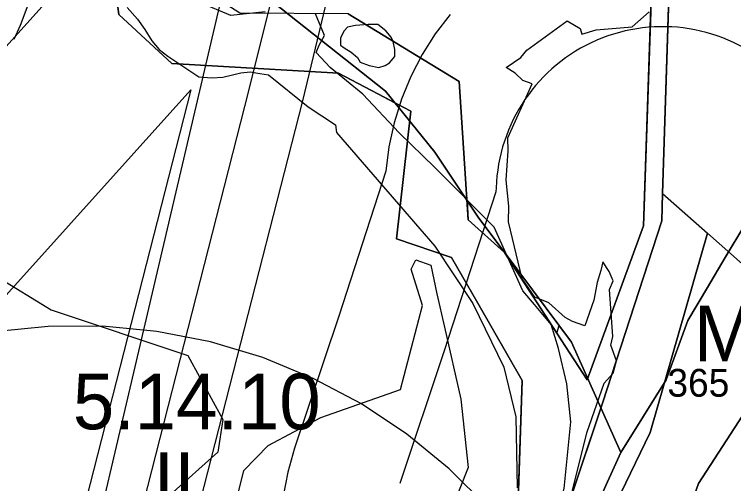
# Model space of a CAD drawing. Extents: x -690419 to -685080, y -987825 to -981190.
# Drawn here: x -686831.2 to -686701.7, y -987119.9 to -987035.5 of the extents above; entities that cross this region are included whole.
import ezdxf

# ---------------------------------------------------------------- set-up
doc = ezdxf.new("R2010")
doc.units = 0
for name, color, linetype in [('BP VTL plynovodu a RS (S)', 7, 'Continuous'), ('BPEJ (S) - hranice', 7, 'Continuous'), ('BPEJ (S) - kód', 7, 'Continuous'), ('BPEJ I-II ochrana', 7, 'Continuous'), ('Elektro VN 35 nadzemní (S)', 7, 'Continuous'), ('Elektro VVN 220 nadzemni (S)', 7, 'Continuous'), ('Elektro VVN 400 nadzemni (S)', 7, 'Continuous'), ('Katastrální území (S) - hranice', 7, 'Continuous'), ('Lesy hospodářské', 7, 'Continuous'), ('OP elektro VN (S)', 7, 'Continuous'), ('OP lesa 30 m (S)', 7, 'Continuous'), ('OP lesa 50 m (S)', 7, 'Continuous'), ('OP silnic (S)', 7, 'Continuous'), ('Plochy přírodní všeobecné NU (S)', 7, 'Continuous'), ('Plochy smíšené nezastavěného území všeobecné MU (S)', 7, 'Continuous'), ('Plochy vodní a vodnich toku WT (S)', 7, 'Continuous'), ('Plochy zemědělské všeobecné AU (S)', 7, 'Continuous'), ('Regulacni bloky_ID', 7, 'Continuous'), ('Regulační bloky STABILIZOVANÉ (S)', 7, 'Continuous'), ('Regulační bloky STABILIZOVANÉ (S) TIS', 7, 'Continuous'), ('Regulační kódy STABILIZOVANÉ (S)', 7, 'Continuous'), ('USES LBC (S)', 7, 'Continuous'), ('USES_ŠRAFY (S)', 7, 'Continuous'), ('Záplavové území aktivní zóna (S)', 7, 'Continuous'), ('Záplavové území Q100 (S)', 7, 'Continuous')]:
    doc.layers.add(name, color=color, linetype=linetype)

msp = doc.modelspace()

# ---------------------------------------------------------------- linework, layer by layer
at = {"layer": 'BP VTL plynovodu a RS (S)'}
msp.add_lwpolyline([(-686738.12, -987134.06), (-686739.7, -987131.72), (-686745.96, -987124.14), (-686752.93, -987117.21), (-686760.54, -987111), (-686768.73, -987105.57), (-686777.41, -987100.96), (-686786.5, -987097.23), (-686795.91, -987094.41), (-686805.55, -987092.52), (-686810.44, -987092.05), (-686815.33, -987091.59), (-686825.16, -987091.61), (-686834.93, -987092.61)], dxfattribs=at)
at = {"layer": 'BPEJ (S) - hranice'}
for points in [[(-686657.17, -987032.45), (-686664.47, -987036.18), (-686673.11, -987040.61), (-686680.96, -987048.24), (-686686.23, -987053.36), (-686689.47, -987057.78), (-686694.02, -987064), (-686699.69, -987073.36), (-686703.24, -987079.23), (-686706.44, -987084.63), (-686709.97, -987090.58), (-686713.87, -987101.21), (-686722.02, -987114.32), (-686730.88, -987094.47), (-686740.23, -987081.98), (-686747.72, -987071.97), (-686750.74, -987067.44), (-686755.51, -987060.27), (-686764.37, -987049.29), (-686784.57, -987033.34)], [(-686784.57, -987033.34), (-686764.37, -987049.29), (-686755.51, -987060.27), (-686750.74, -987067.44), (-686747.72, -987071.97), (-686740.23, -987081.98), (-686730.88, -987094.47), (-686722.02, -987114.32), (-686727.69, -987126.72), (-686727.82, -987132.28), (-686733.36, -987129.42), (-686736.98, -987127.84), (-686737.67, -987131.63), (-686738.31, -987131.47), (-686739.67, -987131.12), (-686741.82, -987139.06), (-686742.09, -987140.06), (-686743.85, -987146.43), (-686762.9, -987155.38), (-686760.04, -987177.96)], [(-686700.05, -987123.53), (-686707.85, -987137), (-686714.23, -987143.03), (-686722.38, -987145.15), (-686727.78, -987142.45), (-686727.32, -987132.54), (-686727.82, -987132.28), (-686727.69, -987126.72), (-686722.02, -987114.32), (-686713.87, -987101.21), (-686709.97, -987090.58), (-686706.44, -987084.63), (-686703.24, -987079.23), (-686699.69, -987073.36)]]:
    msp.add_lwpolyline(points, dxfattribs=at)
at = {"layer": 'BPEJ I-II ochrana'}
for p, q in [((-686802.9, -987044.34), (-686812.43, -987035.47)), ((-686772.88, -987046.04), (-686802.9, -987044.34)), ((-686762.65, -987051.42), (-686772.88, -987046.04)), ((-686760.02, -987054.68), (-686762.65, -987051.42)), ((-686762.4, -987075.87), (-686760.02, -987054.68)), ((-686749.72, -987068.97), (-686749.49, -987072.45)), ((-686749.49, -987072.45), (-686742.98, -987078.33)), ((-686752.49, -987079.19), (-686762.4, -987075.87)), ((-686742.98, -987078.33), (-686733.52, -987092.86)), ((-686747.77, -987087.42), (-686752.49, -987079.19)), ((-686739.79, -987101.35), (-686747.77, -987087.42)), ((-686733.52, -987092.86), (-686733.15, -987091.44)), ((-686740.61, -987126.26), (-686739.79, -987101.35))]:
    msp.add_line(p, q, dxfattribs=at)
msp.add_lwpolyline([(-686733.15, -987091.44), (-686740.23, -987081.98), (-686747.72, -987071.97), (-686749.72, -987068.97)], dxfattribs=at)
at = {"layer": 'Elektro VN 35 nadzemní (S)'}
for points in [[(-686625.76, -986312.29), (-686630.41, -986362.96), (-686639.1, -986458.2), (-686656.15, -986524.8), (-686674.84, -986598.35), (-686694.99, -986677.84), (-686713.19, -986751.11), (-686736.74, -986842.05), (-686762.34, -986942.31), (-686789.09, -987049.22)], [(-686789.09, -987049.22), (-686815.24, -987151.67), (-686842.06, -987257.67)]]:
    msp.add_lwpolyline(points, dxfattribs=at)
at = {"layer": 'Elektro VVN 220 nadzemni (S)'}
msp.add_lwpolyline([(-687032.7, -987263.2), (-686751.15, -986950.62)], dxfattribs=at)
at = {"layer": 'Elektro VVN 400 nadzemni (S)'}
msp.add_lwpolyline([(-687032.7, -987263.2), (-686751.15, -986950.62)], dxfattribs=at)
at = {"layer": 'Katastrální území (S) - hranice'}
for points in [[(-686724.72, -986686.27), (-686745.98, -986743.92), (-686761.6, -986786.29), (-686765.69, -986796.81), (-686772.2, -986813.54), (-686788.05, -986855.4), (-686801.82, -986899.41), (-686814.9, -986951.63), (-686830.61, -987015.94), (-686830.99, -987018.25), (-686826.74, -987018.92), (-686814.31, -987020.88), (-686812.43, -987035.47), (-686802.9, -987044.34), (-686772.88, -987046.04), (-686759.82, -987052.91), (-686762.4, -987075.87), (-686752.49, -987079.19), (-686747.77, -987087.42), (-686739.79, -987101.35), (-686740.61, -987126.26), (-686736.98, -987127.84)], [(-686760.04, -987177.96), (-686762.9, -987155.38), (-686740.07, -987144.66), (-686736.98, -987127.84), (-686740.61, -987126.26), (-686739.79, -987101.35), (-686747.77, -987087.42), (-686752.49, -987079.19), (-686762.4, -987075.87), (-686759.82, -987052.91), (-686772.88, -987046.04), (-686802.9, -987044.34), (-686812.43, -987035.47), (-686814.31, -987020.88), (-686826.74, -987018.92), (-686830.99, -987018.25), (-686830.61, -987015.94), (-686814.9, -986951.63), (-686801.82, -986899.41)]]:
    msp.add_lwpolyline(points, dxfattribs=at)
at = {"layer": 'Lesy hospodářské'}
msp.add_lwpolyline([(-686716.72, -987110.68), (-686727.32, -987132.54), (-686733.36, -987129.42), (-686725.33, -987105.43), (-686714.65, -987072.62), (-686714.49, -987067.68), (-686706.43, -987074.82)], close=True, dxfattribs=at)
at = {"layer": 'OP elektro VN (S)'}
for points in [[(-686842.91, -987470.61), (-686842.75, -987467.42), (-686832.37, -987257.21), (-686805.58, -987153.72), (-686779.27, -987051.03), (-686771.29, -987017.8), (-686728.86, -986970.69), (-686666.98, -986901.96), (-686664.58, -986904.71), (-686492.19, -987102.65), (-686397.96, -987316.5), (-686339.43, -987449.15)], [(-686920.4, -987183.34), (-686799.44, -987049.06), (-686824.96, -987148.74), (-686848.21, -987239.29), (-686920.4, -987183.34)]]:
    msp.add_lwpolyline(points, dxfattribs=at)
at = {"layer": 'OP lesa 30 m (S)'}
msp.add_line((-686753.82, -987096.03), (-686761.81, -987119.9), dxfattribs=at)
msp.add_lwpolyline([(-686744.47, -987066.71), (-686744.5, -987067.39), (-686753.82, -987096.03)], dxfattribs=at)
msp.add_arc((-686714.49, -987067.68), 30, 48.4637, 178.1449, dxfattribs=at)
at = {"layer": 'OP lesa 50 m (S)'}
msp.add_lwpolyline([(-686752.73, -987035.47), (-686755.43, -987038.98), (-686757.81, -987042.72), (-686759.85, -987046.65), (-686761.54, -987050.75), (-686762.85, -987054.98), (-686763.79, -987059.31), (-686764.33, -987063.71), (-686772.81, -987089.76), (-686780.78, -987113.55), (-686781.99, -987117.81), (-686782.83, -987122.15), (-686783.28, -987126.56), (-686783.34, -987130.98), (-686783, -987135.4), (-686782.28, -987139.76), (-686781.17, -987144.05), (-686779.69, -987148.22), (-686777.85, -987152.24), (-686775.65, -987156.09), (-686773.13, -987159.73), (-686770.29, -987163.12), (-686767.17, -987166.26), (-686763.78, -987169.11)], dxfattribs=at)
at = {"layer": 'OP silnic (S)'}
msp.add_lwpolyline([(-686839.14, -987225.07), (-686789.33, -987012.8), (-686775.21, -986952.09), (-686763.04, -986907.22), (-686749.81, -986864.68), (-686713.83, -986768.32), (-686683.76, -986692.13)], dxfattribs=at)
at = {"layer": 'Plochy přírodní všeobecné NU (S)'}
msp.add_lwpolyline([(-686697.36, -986913.18), (-686715.65, -986966.67), (-686718.56, -986989.73), (-686716.4, -987027.91), (-686717.94, -987073.53), (-686728.06, -987101.24), (-686733.52, -987092.86), (-686742.98, -987078.33), (-686749.49, -987072.45), (-686751.12, -987047.52), (-686771.09, -987035.39), (-686790.62, -987035.24), (-686804, -987026.63), (-686807.14, -987011.89), (-686809.04, -987002.95), (-686809.41, -987001.23), (-686789.66, -986963.46), (-686793.02, -986941.76)], dxfattribs=at)
msp.add_lwpolyline([(-686713.26, -987028.49), (-686681.69, -987011.66), (-686674.7, -987019.58), (-686666.47, -987033.78), (-686659.49, -987043.8), (-686654.13, -987050.63), (-686690.67, -987088.77), (-686706.43, -987074.82), (-686716.72, -987110.68), (-686727.32, -987132.54), (-686733.36, -987129.42), (-686725.33, -987105.43), (-686714.65, -987072.62), (-686714.49, -987067.68)], close=True, dxfattribs=at)
at = {"layer": 'Plochy smíšené nezastavěného území všeobecné MU (S)'}
for points in [[(-686730.9, -987188.24), (-686728.62, -987160.8), (-686727.32, -987132.54), (-686716.72, -987110.68), (-686706.43, -987074.82), (-686690.67, -987088.77), (-686654.13, -987050.63), (-686659.49, -987043.8), (-686666.47, -987033.78), (-686674.7, -987019.58), (-686681.69, -987011.66), (-686668.7, -987004.92), (-686655.5, -986987.84), (-686651.87, -986983.58), (-686617.9, -986985.1), (-686619.46, -986983.03), (-686557.32, -986971.9), (-686505.91, -986947.47)], [(-686831.44, -987021.02), (-686827.56, -987021.98), (-686826.74, -987018.92), (-686819.78, -986993), (-686818.51, -986988.27), (-686816.26, -987005.73), (-686815.59, -987010.97), (-686814.31, -987020.88), (-686812.43, -987035.47), (-686802.9, -987044.34), (-686772.88, -987046.04), (-686759.82, -987052.91), (-686762.4, -987075.87), (-686752.49, -987079.19), (-686747.77, -987087.42), (-686739.79, -987101.35), (-686740.61, -987126.26), (-686744.46, -987140.99), (-686761.68, -987147.64), (-686764.42, -987149.05), (-686769.48, -987159.76), (-686768.48, -987167.74), (-686766.47, -987179.71)], [(-686492.74, -987035.48), (-686517.25, -987045.2), (-686523.93, -987050.98), (-686546.33, -987062.48), (-686572.33, -987071.03), (-686581.68, -987076.21), (-686595.53, -987046.88), (-686614.11, -987046.56), (-686652.37, -987052.87), (-686688.62, -987090), (-686708.06, -987119.88), (-686716.52, -987144.01), (-686722.07, -987194.93)]]:
    msp.add_lwpolyline(points, dxfattribs=at)
at = {"layer": 'Plochy vodní a vodnich toku WT (S)'}
for p, q in [((-686717.94, -987073.53), (-686716.4, -987027.91)), ((-686713.26, -987028.49), (-686714.49, -987067.68)), ((-686802.9, -987044.34), (-686812.43, -987035.47)), ((-686771.09, -987035.39), (-686751.12, -987047.52)), ((-686772.88, -987046.04), (-686802.9, -987044.34)), ((-686759.82, -987052.91), (-686772.88, -987046.04)), ((-686751.12, -987047.52), (-686749.49, -987072.45)), ((-686762.4, -987075.87), (-686759.82, -987052.91)), ((-686714.49, -987067.68), (-686714.65, -987072.62)), ((-686749.49, -987072.45), (-686742.98, -987078.33)), ((-686714.65, -987072.62), (-686725.33, -987105.43)), ((-686728.06, -987101.24), (-686717.94, -987073.53)), ((-686752.49, -987079.19), (-686762.4, -987075.87)), ((-686742.98, -987078.33), (-686733.52, -987092.86)), ((-686747.77, -987087.42), (-686752.49, -987079.19)), ((-686739.79, -987101.35), (-686747.77, -987087.42)), ((-686733.52, -987092.86), (-686728.06, -987101.24)), ((-686740.61, -987126.26), (-686739.79, -987101.35)), ((-686725.33, -987105.43), (-686733.36, -987129.42))]:
    msp.add_line(p, q, dxfattribs=at)
at = {"layer": 'Plochy zemědělské všeobecné AU (S)'}
msp.add_lwpolyline([(-686722.07, -987194.93), (-686716.52, -987144.01), (-686708.06, -987119.88), (-686688.62, -987090), (-686652.37, -987052.87), (-686614.11, -987046.56), (-686595.53, -987046.88), (-686581.68, -987076.21), (-686572.33, -987071.03), (-686546.33, -987062.48), (-686523.93, -987050.98), (-686517.25, -987045.2), (-686492.74, -987035.48), (-686491.96, -987039.41), (-686473.83, -987019.69), (-686459.48, -986999.8), (-686446.86, -986992.75), (-686512, -987068.84), (-686534.06, -987092.19), (-686556.49, -987114.93), (-686577.82, -987141.36), (-686589.3, -987156.73), (-686632.87, -987237.39)], dxfattribs=at)
at = {"layer": 'Regulační bloky STABILIZOVANÉ (S)'}
for p, q in [((-686717.94, -987073.53), (-686716.4, -987027.91)), ((-686713.26, -987028.49), (-686714.49, -987067.68)), ((-686802.9, -987044.34), (-686812.43, -987035.47)), ((-686771.09, -987035.39), (-686751.12, -987047.52)), ((-686772.88, -987046.04), (-686802.9, -987044.34)), ((-686759.82, -987052.91), (-686772.88, -987046.04)), ((-686751.12, -987047.52), (-686749.49, -987072.45)), ((-686762.4, -987075.87), (-686759.82, -987052.91)), ((-686714.49, -987067.68), (-686714.65, -987072.62)), ((-686749.49, -987072.45), (-686742.98, -987078.33)), ((-686714.65, -987072.62), (-686725.33, -987105.43)), ((-686728.06, -987101.24), (-686717.94, -987073.53)), ((-686752.49, -987079.19), (-686762.4, -987075.87)), ((-686742.98, -987078.33), (-686733.52, -987092.86)), ((-686747.77, -987087.42), (-686752.49, -987079.19)), ((-686739.79, -987101.35), (-686747.77, -987087.42)), ((-686733.52, -987092.86), (-686728.06, -987101.24)), ((-686740.61, -987126.26), (-686739.79, -987101.35)), ((-686725.33, -987105.43), (-686733.36, -987129.42))]:
    msp.add_line(p, q, dxfattribs=at)
for points in [[(-686697.36, -986913.18), (-686715.65, -986966.67), (-686718.56, -986989.73), (-686716.4, -987027.91), (-686717.94, -987073.53), (-686728.06, -987101.24), (-686733.52, -987092.86), (-686742.98, -987078.33), (-686749.49, -987072.45), (-686751.12, -987047.52), (-686771.09, -987035.39), (-686790.62, -987035.24), (-686804, -987026.63), (-686807.14, -987011.89), (-686809.04, -987002.95), (-686809.41, -987001.23), (-686789.66, -986963.46), (-686793.02, -986941.76)], [(-686730.9, -987188.24), (-686728.62, -987160.8), (-686727.32, -987132.54), (-686716.72, -987110.68), (-686706.43, -987074.82), (-686690.67, -987088.77), (-686654.13, -987050.63), (-686659.49, -987043.8), (-686666.47, -987033.78), (-686674.7, -987019.58), (-686681.69, -987011.66), (-686668.7, -987004.92), (-686655.5, -986987.84), (-686651.87, -986983.58), (-686617.9, -986985.1), (-686619.46, -986983.03), (-686557.32, -986971.9), (-686505.91, -986947.47)], [(-686831.44, -987021.02), (-686827.56, -987021.98), (-686826.74, -987018.92), (-686819.78, -986993), (-686818.51, -986988.27), (-686816.26, -987005.73), (-686815.59, -987010.97), (-686814.31, -987020.88), (-686812.43, -987035.47), (-686802.9, -987044.34), (-686772.88, -987046.04), (-686759.82, -987052.91), (-686762.4, -987075.87), (-686752.49, -987079.19), (-686747.77, -987087.42), (-686739.79, -987101.35), (-686740.61, -987126.26), (-686744.46, -987140.99), (-686761.68, -987147.64), (-686764.42, -987149.05), (-686769.48, -987159.76), (-686768.48, -987167.74), (-686766.47, -987179.71)], [(-686722.07, -987194.93), (-686716.52, -987144.01), (-686708.06, -987119.88), (-686688.62, -987090), (-686652.37, -987052.87), (-686614.11, -987046.56), (-686595.53, -987046.88), (-686581.68, -987076.21), (-686572.33, -987071.03), (-686546.33, -987062.48), (-686523.93, -987050.98), (-686517.25, -987045.2), (-686492.74, -987035.48), (-686491.96, -987039.41), (-686473.83, -987019.69), (-686459.48, -986999.8), (-686446.86, -986992.75), (-686512, -987068.84), (-686534.06, -987092.19), (-686556.49, -987114.93), (-686577.82, -987141.36), (-686589.3, -987156.73), (-686632.87, -987237.39)], [(-686492.74, -987035.48), (-686517.25, -987045.2), (-686523.93, -987050.98), (-686546.33, -987062.48), (-686572.33, -987071.03), (-686581.68, -987076.21), (-686595.53, -987046.88), (-686614.11, -987046.56), (-686652.37, -987052.87), (-686688.62, -987090), (-686708.06, -987119.88), (-686716.52, -987144.01), (-686722.07, -987194.93)]]:
    msp.add_lwpolyline(points, dxfattribs=at)
msp.add_lwpolyline([(-686713.26, -987028.49), (-686681.69, -987011.66), (-686674.7, -987019.58), (-686666.47, -987033.78), (-686659.49, -987043.8), (-686654.13, -987050.63), (-686690.67, -987088.77), (-686706.43, -987074.82), (-686716.72, -987110.68), (-686727.32, -987132.54), (-686733.36, -987129.42), (-686725.33, -987105.43), (-686714.65, -987072.62), (-686714.49, -987067.68)], close=True, dxfattribs=at)
at = {"layer": 'Regulační bloky STABILIZOVANÉ (S) TIS'}
for p, q in [((-686714.49, -987067.68), (-686713.26, -987028.49)), ((-686812.43, -987035.47), (-686802.9, -987044.34)), ((-686802.9, -987044.34), (-686772.88, -987046.04)), ((-686772.88, -987046.04), (-686759.82, -987052.91)), ((-686752.49, -987079.19), (-686747.77, -987087.42)), ((-686747.77, -987087.42), (-686739.79, -987101.35)), ((-686728.06, -987101.24), (-686733.52, -987092.86)), ((-686739.79, -987101.35), (-686740.61, -987126.26)), ((-686733.36, -987129.42), (-686725.33, -987105.43))]:
    msp.add_line(p, q, dxfattribs=at)
for points in [[(-686716.4, -987027.91), (-686717.94, -987073.53), (-686728.06, -987101.24)], [(-686751.12, -987047.52), (-686771.09, -987035.39), (-686790.62, -987035.24)], [(-686733.52, -987092.86), (-686742.98, -987078.33), (-686749.49, -987072.45), (-686751.12, -987047.52)], [(-686759.82, -987052.91), (-686762.4, -987075.87), (-686752.49, -987079.19)], [(-686725.33, -987105.43), (-686714.65, -987072.62), (-686714.49, -987067.68)]]:
    msp.add_lwpolyline(points, dxfattribs=at)
at = {"layer": 'USES LBC (S)'}
msp.add_lwpolyline([(-686812.43, -987035.47), (-686802.9, -987044.34), (-686772.88, -987046.04), (-686759.82, -987052.91), (-686762.4, -987075.87), (-686752.49, -987079.19), (-686747.77, -987087.42), (-686739.79, -987101.35), (-686740.61, -987126.26), (-686736.98, -987127.84), (-686733.36, -987129.42), (-686727.32, -987132.54), (-686716.72, -987110.68), (-686706.43, -987074.82), (-686690.67, -987088.77), (-686654.13, -987050.63), (-686659.49, -987043.8), (-686666.47, -987033.78)], dxfattribs=at)
at = {"layer": 'USES_ŠRAFY (S)'}
msp.add_lwpolyline([(-686812.43, -987035.47), (-686802.9, -987044.34), (-686772.88, -987046.04), (-686759.82, -987052.91), (-686762.4, -987075.87), (-686752.49, -987079.19), (-686747.77, -987087.42), (-686739.79, -987101.35), (-686740.61, -987126.26), (-686736.98, -987127.84), (-686733.36, -987129.42), (-686727.32, -987132.54), (-686716.72, -987110.68), (-686706.43, -987074.82), (-686690.67, -987088.77), (-686654.13, -987050.63), (-686659.49, -987043.8), (-686666.47, -987033.78)], dxfattribs=at)
at = {"layer": 'Záplavové území aktivní zóna (S)'}
for points in [[(-686810.94, -987034.21), (-686809.05, -987036.33), (-686807.71, -987038.22), (-686806.49, -987040.22), (-686805.15, -987041.78), (-686803.6, -987043.01), (-686798.03, -987046.68), (-686795.69, -987046.9), (-686793.69, -987046.79), (-686790.46, -987046.01), (-686788.79, -987045.79), (-686787.01, -987046.12), (-686785.45, -987046.35), (-686778.32, -987052.13), (-686773.43, -987055.36), (-686773.2, -987056.7), (-686755.49, -987077.18), (-686748.68, -987087.47), (-686743.07, -987098.96), (-686740.93, -987107.91), (-686740.68, -987120.64)], [(-686786.09, -987034.99), (-686792.24, -987035.65), (-686797.72, -987033.38)], [(-686734.31, -987129.01), (-686732.25, -987120.79), (-686731.05, -987108.76), (-686731.72, -987101.95), (-686733.23, -987095.6), (-686734.57, -987091.26), (-686737.58, -987087.69), (-686739.69, -987085.24), (-686744.81, -987073.78), (-686755.5, -987063.04), (-686761.91, -987056.76), (-686768.46, -987049.82), (-686774.34, -987045.01), (-686776.88, -987042.33), (-686776.34, -987041), (-686775.41, -987039.26), (-686777.01, -987035.39)]]:
    msp.add_lwpolyline(points, dxfattribs=at)
msp.add_lwpolyline([(-686764.48, -987044.69), (-686763.68, -987044.21), (-686762.72, -987043.08), (-686762.72, -987041.8), (-686763.04, -987040.36), (-686763.36, -987039.56), (-686764.32, -987038.44), (-686765.76, -987037.31), (-686767.52, -987037.31), (-686769.77, -987037.47), (-686771.21, -987037.79), (-686771.85, -987038.44), (-686772.49, -987039.72), (-686772.49, -987041), (-686771.85, -987041.48), (-686770.57, -987042.28), (-686769.45, -987043.24), (-686768.97, -987044.05), (-686767.36, -987044.69), (-686765.6, -987045.01)], close=True, dxfattribs=at)
at = {"layer": 'Záplavové území Q100 (S)'}
for points in [[(-686808.23, -986945.88), (-686805.4, -986959.12), (-686807.55, -986972.46), (-686810.22, -986980.22), (-686817.07, -986982.93), (-686820.23, -986985.23), (-686822.22, -986990.81), (-686822.48, -986992.52), (-686822.59, -986997.59), (-686822.72, -987000), (-686822.95, -987003.98), (-686824.48, -987009.03), (-686825.22, -987024.16), (-686830.17, -987037.48), (-686831.32, -987040)], [(-686730.81, -987121.35), (-686728.17, -987110.78), (-686725, -987101.83), (-686723.4, -987100), (-686722.8, -987097.8), (-686723.83, -987095), (-686723.45, -987093.45), (-686724.09, -987085), (-686723.43, -987083.43), (-686724.12, -987081.73), (-686725.29, -987080), (-686725.62, -987081.57), (-686726.27, -987083.73), (-686726.9, -987086.9), (-686728.48, -987091.52), (-686730.73, -987090.73), (-686732.04, -987090), (-686735, -987087.38), (-686737.5, -987086.34), (-686739.8, -987083.03), (-686742.23, -987072.77), (-686742.16, -987070), (-686742.66, -987065.31), (-686742.28, -987060), (-686742.34, -987057.67), (-686737.96, -987047.96), (-686739.68, -987047.34), (-686741.03, -987046.03), (-686742.65, -987045), (-686740, -987043.25), (-686738.97, -987041.9), (-686731.69, -987036.63), (-686729.33, -987038), (-686729.04, -987039.04), (-686726.48, -987038.24), (-686720, -987037.74), (-686716.9, -987035)], [(-686795.8, -987141.1), (-686789.9, -987117.52), (-686785.53, -987113.04), (-686776.04, -987108), (-686761.71, -987102.97), (-686757.76, -987087.87), (-686759.77, -987081.29), (-686758.93, -987079.64), (-686756.25, -987080.57), (-686755.17, -987085.75), (-686753.77, -987091.74), (-686750.86, -987104.71), (-686749.49, -987117), (-686753.78, -987127.76)], [(-686834.42, -987082.66), (-686824.59, -987088.66), (-686799.96, -987096.86), (-686793.71, -987108.39), (-686794.6, -987114.26), (-686803.16, -987121.94), (-686820.78, -987130.84), (-686832.06, -987134.26)]]:
    msp.add_lwpolyline(points, dxfattribs=at)

# ---------------------------------------------------------------- texts
at = {"layer": 'BPEJ (S) - kód'}
for s, p in [('5.14.10', (-686820.69, -987110.12)), ('II.', (-686806.15, -987124.3))]:
    msp.add_text(s, height=10, dxfattribs=at).set_placement(p)
at = {"layer": 'Regulacni bloky_ID'}
msp.add_text('365', height=5, dxfattribs=at).set_placement((-686713.64, -987104.26))
at = {"layer": 'Regulační kódy STABILIZOVANÉ (S)'}
msp.add_text('MU', height=10, dxfattribs=at).set_placement((-686708.89, -987097.89))

doc.saveas('drawing.dxf')
